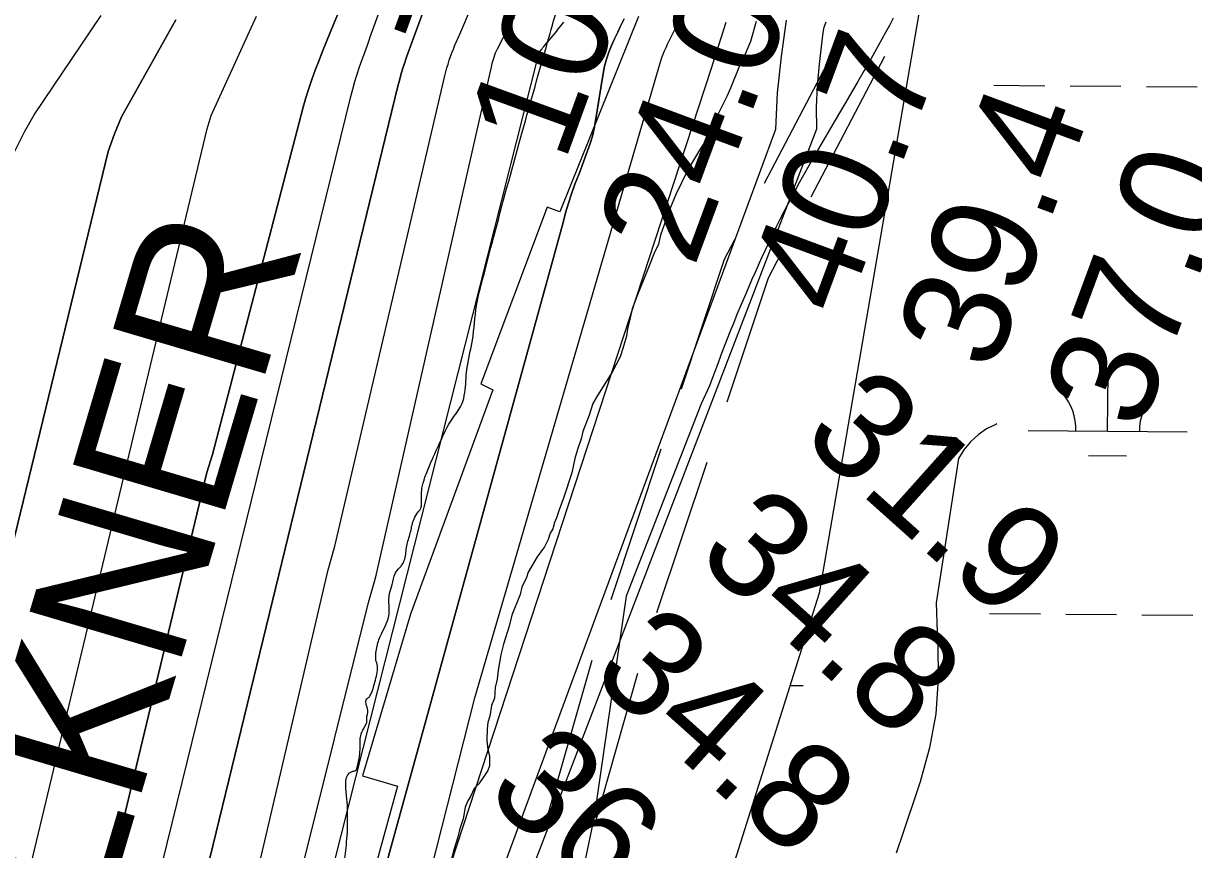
# Model space of a CAD drawing. Extents: x 3271442 to 3309282, y 752266 to 777610.
# Drawn here: x 3293093 to 3293831, y 767971 to 768491 of the extents above; entities that cross this region are included whole.
import ezdxf

# ---------------------------------------------------------------- set-up
doc = ezdxf.new("R2010")
doc.units = 0
for name, color, linetype in [('V-CHAN-NAID', 7, 'Continuous'), ('V-RIVR-EDGE', 7, 'Continuous'), ('V-RIVR-RANG', 7, 'Continuous'), ('V-ROAD-CNTR', 7, 'Continuous'), ('V-RRAP-RVMT', 7, 'Continuous'), ('V-RRAP-RVMT-IDEN', 7, 'Continuous'), ('V-SITE-VEGE', 7, 'Continuous'), ('V-TOPO-DPTH', 7, 'Continuous'), ('V-TOPO-MAJR', 7, 'Continuous'), ('V-TOPO-MINR', 7, 'Continuous'), ('V-TOPO-WATR', 7, 'Continuous'), ('V-WETL-SWMP', 7, 'Continuous')]:
    doc.layers.add(name, color=color, linetype=linetype)

msp = doc.modelspace()

# ---------------------------------------------------------------- linework, layer by layer
at = {"layer": 'V-RIVR-EDGE'}
msp.add_spline([(3293265.89, 767851.21), (3293271.32, 767860.47), (3293272.91, 767864.57), (3293271.65, 767867.42), (3293271.66, 767869), (3293274.19, 767871.52), (3293279.26, 767876.87), (3293281.48, 767883.19), (3293283.4, 767892.34), (3293284.06, 767903.39), (3293284.39, 767909.39), (3293286.92, 767911.6), (3293290.73, 767916.01), (3293290.74, 767920.43), (3293291.71, 767931.49), (3293293.95, 767941.9), (3293295.26, 767960.22), (3293296.87, 767973.48), (3293297.2, 767978.22), (3293297.52, 767981.37), (3293297.54, 767988.64), (3293297.56, 767996.85), (3293296.95, 768004.75), (3293300.46, 768019.9), (3293302.67, 768020.53), (3293303.94, 768023.37), (3293305.55, 768035.05), (3293305.56, 768039.47), (3293305.88, 768042.31), (3293307.79, 768047.05), (3293309.69, 768050.83), (3293309.7, 768053.36), (3293310.34, 768058.41), (3293309.73, 768065.68), (3293310.68, 768066.31), (3293311.95, 768067.88), (3293314.81, 768076.09), (3293316.09, 768081.14), (3293316.41, 768086.19), (3293315.48, 768090.3), (3293315.49, 768094.72), (3293317.4, 768102.93), (3293323.76, 768119.02), (3293323.77, 768124.39), (3293324.11, 768131.97), (3293325.7, 768137.65), (3293327.61, 768144.59), (3293330.47, 768148.38), (3293332.05, 768150.27), (3293333.64, 768153.74), (3293334.92, 768161.95), (3293337.15, 768170.15), (3293339.07, 768178.04), (3293341.29, 768182.15), (3293344.14, 768187.19), (3293344.15, 768189.09), (3293344.16, 768193.19), (3293344.49, 768198.25), (3293346.4, 768205.19), (3293349.58, 768213.39), (3293355.61, 768226.64), (3293363.86, 768242.42), (3293369.57, 768251.25), (3293371.48, 768258.51), (3293372.78, 768273.03), (3293376.3, 768291.66), (3293378.88, 768313.44), (3293382.71, 768329.86), (3293389.73, 768356.69), (3293406.62, 768418.87), (3293422.87, 768476.63), (3293435.3, 768519.24), (3293444.21, 768549.22), (3293449, 768568.16), (3293453.16, 768591.52), (3293458.61, 768624.99), (3293462.15, 768648.35), (3293468.53, 768675.5), (3293475.54, 768698.86), (3293483.16, 768717.79), (3293492.05, 768733.87), (3293498.4, 768749.65), (3293508.54, 768761.63), (3293518.36, 768772.34), (3293531.97, 768786.52), (3293543.06, 768798.18), (3293553.82, 768807.95), (3293558.26, 768815.83), (3293560.17, 768820.88), (3293560.18, 768826.56), (3293559.28, 768845.52), (3293555.24, 768870.16), (3293553.36, 768876.17), (3293551.81, 768887.23), (3293550.57, 768899.55), (3293550.9, 768902.39), (3293553.43, 768904.28), (3293558.17, 768905.85), (3293569.54, 768905.82), (3293574.91, 768907.7), (3293581.87, 768911.16), (3293585.99, 768915.89), (3293587.89, 768919.35), (3293594.54, 768926.6), (3293600.25, 768934.8), (3293601.21, 768940.17), (3293600.92, 768949.01), (3293599.98, 768953.75), (3293598.1, 768958.18), (3293595.26, 768960.4), (3293592.74, 768962.93), (3293592.43, 768966.72), (3293595.28, 768970.82), (3293595.61, 768973.35), (3293595.62, 768977.14), (3293600.06, 768987.55), (3293601.33, 768990.7), (3293601.35, 768997.65), (3293601.36, 769003.02), (3293600.75, 769009.66), (3293599.81, 769014.4), (3293593.83, 769020.1), (3293587.21, 769027.38), (3293585.01, 769033.07), (3293583.14, 769042.23), (3293582.86, 769055.5), (3293583.83, 769063.08), (3293586.68, 769069.39), (3293593.01, 769074.11), (3293599.65, 769075.04), (3293608.17, 769073.44), (3293615.75, 769072.47), (3293625.85, 769070.87), (3293638.79, 769065.47), (3293642.25, 769061.67), (3293648.25, 769058.49), (3293651.09, 769058.17), (3293655.2, 769058.48), (3293658.36, 769061), (3293660.9, 769064.15), (3293661.54, 769068.25), (3293660.6, 769074.26), (3293656.52, 769082.16), (3293652.75, 769090.07), (3293647.4, 769098.61), (3293646.14, 769102.09), (3293645.52, 769105.88), (3293645.85, 769110.62), (3293647.12, 769112.82), (3293648.69, 769111.56), (3293651.22, 769110.92), (3293653.43, 769110.91), (3293655.01, 769112.49), (3293655.34, 769116.28), (3293655.35, 769121.96), (3293655.69, 769130.49), (3293654.76, 769136.18), (3293652.24, 769139.03), (3293647.51, 769144.09), (3293636.48, 769153.28), (3293630.18, 769158.66), (3293623.25, 769166.89), (3293621.36, 769171.32), (3293622.96, 769177.32), (3293626.44, 769180.78), (3293635.6, 769182.34), (3293645.71, 769181.37), (3293660.24, 769181.01), (3293669.4, 769181.31), (3293678.56, 769183.49), (3293683.62, 769187.27), (3293685.84, 769190.74), (3293685.85, 769192.95), (3293684.59, 769196.11), (3293678.91, 769198.02), (3293674.5, 769201.51), (3293673.56, 769204.35), (3293674.2, 769207.51), (3293675.79, 769211.3), (3293675.8, 769215.09), (3293675.49, 769218.56), (3293675.18, 769222.35), (3293669.84, 769233.74), (3293665.44, 769240.06), (3293664.19, 769245.44), (3293664.52, 769251.12), (3293662.33, 769259.65), (3293658.87, 769268.19), (3293652.88, 769273.26), (3293649.42, 769278.64), (3293649.12, 769282.74), (3293650.09, 769291.27), (3293653.89, 769298.52), (3293659.6, 769307.35), (3293664.03, 769310.82), (3293673.83, 769312.37), (3293693.74, 769317.06), (3293707.32, 769318.92), (3293712.69, 769318.91), (3293721.86, 769322.99), (3293727.56, 769328.98), (3293730.73, 769333.08), (3293731.06, 769338.13), (3293732.02, 769343.18), (3293733.3, 769351.07), (3293736.82, 769368.12), (3293737.79, 769377.59), (3293736.54, 769384.86), (3293736.24, 769388.65), (3293734.67, 769391.82), (3293730.26, 769396.25), (3293713.22, 769405.45), (3293708.5, 769410.83), (3293706, 769422.21), (3293706.02, 769432), (3293706.99, 769438.63), (3293709.21, 769443.99), (3293712.38, 769447.78), (3293719.96, 769449.34), (3293727.23, 769452.16), (3293737.04, 769457.19), (3293743.37, 769462.23), (3293747.49, 769469.8), (3293750.35, 769476.11), (3293751.32, 769485.27), (3293750.39, 769491.27), (3293748.5, 769495.06), (3293747.26, 769501.38), (3293746.96, 769508.65), (3293748.56, 769519.38), (3293754.62, 769542.43), (3293759.07, 769554.73), (3293762.88, 769562.62), (3293768.58, 769568.29), (3293775.22, 769571.43), (3293781.23, 769572.68), (3293791.34, 769574.87), (3293800.51, 769578.32), (3293802.4, 769576.73), (3293805.55, 769575.15), (3293809.03, 769574.82), (3293813.45, 769574.18), (3293816.29, 769575.44), (3293818.2, 769580.8), (3293820.75, 769589.64), (3293820.77, 769597.22), (3293821.41, 769601.32), (3293823.64, 769607), (3293828.4, 769617.1)], degree=3, dxfattribs=at)
at = {"layer": 'V-ROAD-CNTR'}
for p, q in [((3293560.21, 768390.39), (3293606.69, 768478.93)), ((3293589.65, 768381.93), (3293636.13, 768470.47)), ((3293463.64, 768128.18), (3293495.26, 768223.05)), ((3293492.52, 768119.96), (3293524.14, 768214.83)), ((3293424.29, 767993.85), (3293451.67, 768090.02)), ((3293453.14, 767985.63), (3293480.53, 768081.81))]:
    msp.add_line(p, q, dxfattribs=at)
for points in [[(3293641.45, 768494.33), (3293639, 768489.75), (3293636.6, 768485.33), (3293634.25, 768481.06), (3293631.96, 768476.93), (3293627.45, 768468.95), (3293623.18, 768461.5), (3293619.14, 768454.53), (3293611.51, 768441.49), (3293604.81, 768430.09), (3293598.97, 768420.1), (3293593.89, 768411.35), (3293589.49, 768403.66), (3293585.68, 768396.91), (3293582.39, 768390.99), (3293579.54, 768385.79), (3293577.08, 768381.22), (3293574.96, 768377.21), (3293573.12, 768373.69), (3293569.94, 768367.51), (3293567.61, 768362.85), (3293565.88, 768359.34), (3293563.34, 768354.06), (3293560.86, 768348.74), (3293558.44, 768343.46), (3293556.2, 768338.5), (3293554.13, 768333.83), (3293552.2, 768329.45), (3293548.64, 768321.22), (3293545.58, 768314), (3293542.95, 768307.65), (3293540.67, 768302.09), (3293538.71, 768297.22), (3293535.34, 768288.66), (3293532.85, 768282.21), (3293531.02, 768277.37), (3293528.31, 768270.09), (3293525.65, 768262.78)], [(3293507.91, 768261), (3293535.1, 768342.57), (3293541.61, 768354.98)], [(3293536.79, 768252.77), (3293562.79, 768330.78), (3293571.05, 768346.52)], [(3293525.65, 768262.78), (3293520.33, 768251.46), (3293473.21, 768130.32), (3293453.07, 767991.27), (3293431.42, 767888.25), (3293388.52, 767806.58), (3293378.84, 767740.27), (3293366.23, 767673.56), (3293348.66, 767617.28)]]:
    msp.add_lwpolyline(points, dxfattribs=at)
at = {"layer": 'V-RRAP-RVMT'}
for p, q in [((3293480.99, 768495.45), (3293431.43, 768372.49)), ((3293423.46, 768375.34), (3293381.57, 768264.04)), ((3293431.43, 768372.49), (3293423.46, 768375.34)), ((3293381.57, 768264.04), (3293389.22, 768260.32)), ((3293389.22, 768260.32), (3293337.23, 768118.91)), ((3293337.23, 768118.91), (3293307.12, 768017.2)), ((3293307.12, 768017.2), (3293329.09, 768010.59)), ((3293329.09, 768010.59), (3293288.69, 767864.75))]:
    msp.add_line(p, q, dxfattribs=at)
at = {"layer": 'V-SITE-VEGE'}
for points in [[(3293554.94, 768492.2), (3293551.48, 768479.71), (3293548.03, 768471.76), (3293544.59, 768464.39), (3293538.85, 768450.21), (3293536.56, 768445.1), (3293530.83, 768433.76), (3293526.81, 768424.11), (3293523.38, 768417.31), (3293519.95, 768412.21), (3293512.51, 768399.73), (3293507.92, 768390.66), (3293504.48, 768383.29), (3293500.46, 768373.64), (3293494.72, 768357.75), (3293493.56, 768352.08), (3293490.69, 768346.4), (3293487.24, 768337.32), (3293479.78, 768319.17), (3293476.91, 768311.23), (3293475.75, 768305.55), (3293474.02, 768298.73), (3293473.43, 768294.19), (3293471.12, 768286.24), (3293469.4, 768281.13), (3293464.25, 768271.49), (3293460.81, 768265.83), (3293455.09, 768256.76), (3293452.23, 768251.65), (3293449.93, 768244.27), (3293445.91, 768234.06), (3293444.75, 768229.52), (3293442.45, 768222.71), (3293440.72, 768217.03), (3293438.98, 768207.95), (3293433.8, 768192.63), (3293430.93, 768184.68), (3293429.2, 768179.57), (3293428.06, 768176.74), (3293426.9, 768172.76), (3293425.19, 768169.93), (3293424.03, 768165.95), (3293421.74, 768161.42), (3293417.17, 768155.19), (3293411.45, 768145.55), (3293410.3, 768142.14), (3293407.43, 768135.9), (3293406.27, 768131.36)], [(3293406.27, 768131.36), (3293401.11, 768118.31), (3293399.38, 768111.5), (3293395.92, 768100.15), (3293394.19, 768093.33), (3293392.44, 768083.68), (3293391.85, 768078), (3293390.69, 768072.89), (3293390.1, 768066.08), (3293388.37, 768061.53), (3293387.21, 768054.72), (3293386.06, 768050.74), (3293385.47, 768046.77), (3293385.44, 768039.38), (3293385.98, 768033.7), (3293387.1, 768029.71), (3293387.08, 768023.46), (3293385.93, 768020.63), (3293383.07, 768016.09), (3293380.22, 768012.12), (3293377.36, 768009.3), (3293375.07, 768004.19), (3293373.35, 768001.35), (3293371.63, 767997.38), (3293370.46, 767990), (3293368.16, 767983.19), (3293367.01, 767978.65), (3293364.7, 767971.27), (3293361.24, 767957.64)]]:
    msp.add_lwpolyline(points, dxfattribs=at)
at = {"layer": 'V-TOPO-DPTH'}
for p, q in [((3293150.79, 768421.44), (3293146.82, 768410.47)), ((3293150.79, 768421.44), (3293146.82, 768410.47)), ((3293146.82, 768410.47), (3292963.36, 767656.64)), ((3293146.82, 768410.47), (3292963.36, 767656.64))]:
    msp.add_line(p, q, dxfattribs=at)
for points in [[(3293302.73, 768524.52), (3293286.28, 768484.29), (3293284.8, 768480.66)], [(3293302.73, 768524.52), (3293286.28, 768484.29), (3293284.8, 768480.66)], [(3293339.55, 768483.11), (3293354.19, 768523.03)], [(3293354.19, 768523.03), (3293339.55, 768483.11)], [(3293016.09, 767483.7), (3293015.72, 767577.02), (3293015.74, 767580.57), (3293015.79, 767584.11), (3293015.9, 767587.66), (3293016.05, 767591.2), (3293017.64, 767622.78), (3293017.87, 767626.94), (3293209.07, 768424.67), (3293211.69, 768433.01), (3293240.29, 768495.66)], [(3293016.09, 767483.7), (3293015.72, 767577.02), (3293015.74, 767580.57), (3293015.79, 767584.11), (3293015.9, 767587.66), (3293016.05, 767591.2), (3293017.64, 767622.78), (3293017.87, 767626.94), (3293209.07, 768424.67), (3293211.69, 768433.01), (3293240.29, 768495.66)], [(3293189.33, 768493.33), (3293155.19, 768432.23), (3293150.79, 768421.44)], [(3293189.33, 768493.33), (3293155.19, 768432.23), (3293150.79, 768421.44)], [(3293397.64, 768485.71), (3293397.82, 768486.06), (3293400.29, 768490.51), (3293402.87, 768494.89)], [(3293397.64, 768485.71), (3293397.82, 768486.06), (3293400.29, 768490.51), (3293402.87, 768494.89)], [(3293471.92, 768493.91), (3293469.86, 768489.76), (3293469.45, 768488.92)], [(3293169.29, 767509.1), (3293174.46, 767545.02), (3293175.79, 767554.44), (3293177.1, 767563.87), (3293178.36, 767573.3), (3293179.59, 767582.73), (3293179.79, 767584.26), (3293180.76, 767592.95), (3293181.55, 767601.64), (3293182.06, 767610.36), (3293310.88, 768126.42), (3293315.38, 768142.6), (3293388.49, 768464.6), (3293388.81, 768465.93), (3293389.15, 768467.26), (3293389.53, 768468.58), (3293389.93, 768469.9), (3293390.38, 768471.19), (3293390.87, 768472.47), (3293391.43, 768473.72), (3293392.02, 768474.96), (3293395.43, 768481.57), (3293397.64, 768485.71)], [(3293169.29, 767509.1), (3293174.46, 767545.02), (3293175.79, 767554.44), (3293177.1, 767563.87), (3293178.36, 767573.3), (3293179.59, 767582.73), (3293179.79, 767584.26), (3293180.76, 767592.95), (3293181.55, 767601.64), (3293182.06, 767610.36), (3293310.88, 768126.42), (3293315.38, 768142.6), (3293388.49, 768464.6), (3293388.81, 768465.93), (3293389.15, 768467.26), (3293389.53, 768468.58), (3293389.93, 768469.9), (3293390.38, 768471.19), (3293390.87, 768472.47), (3293391.43, 768473.72), (3293392.02, 768474.96), (3293395.43, 768481.57), (3293397.64, 768485.71)], [(3293469.45, 768488.92), (3293467.84, 768485.59), (3293465.87, 768481.41), (3293463.93, 768477.2), (3293462.2, 768472.93), (3293460.7, 768468.59), (3293459.56, 768464.14), (3293458.66, 768459.62), (3293453.9, 768429.64), (3293452.98, 768424.82), (3293451.87, 768420.07), (3293450.47, 768415.38), (3293448.87, 768410.75), (3293447.13, 768406.16), (3293445.38, 768401.57), (3293443.64, 768396.98), (3293441.9, 768392.39), (3293440.9, 768389.76), (3293438.77, 768383.82), (3293436.79, 768377.84), (3293435.02, 768371.79), (3293433.4, 768365.69), (3293237.72, 767655.96)], [(3293284.8, 768480.66), (3293283.98, 768478.62), (3293281.7, 768472.95), (3293279.45, 768467.26), (3293277.22, 768461.57), (3293275.1, 768455.83), (3293273.12, 768450.05), (3293271.34, 768444.21), (3293269.69, 768438.33), (3293212.49, 768219.5), (3293208.99, 768208.14), (3293073.08, 767643.33)], [(3293284.8, 768480.66), (3293283.98, 768478.62), (3293281.7, 768472.95), (3293279.45, 768467.26), (3293277.22, 768461.57), (3293275.1, 768455.83), (3293273.12, 768450.05), (3293271.34, 768444.21), (3293269.69, 768438.33), (3293212.49, 768219.5), (3293208.99, 768208.14), (3293073.08, 767643.33)], [(3293096.61, 767500.94), (3293115.09, 767560.39), (3293117.74, 767569.67), (3293120.08, 767579.01), (3293121.97, 767588.46), (3293123.57, 767597.98), (3293124.53, 767604.73), (3293125.34, 767610.93), (3293126.04, 767617.13), (3293329.38, 768451.58), (3293330.29, 768455.15), (3293331.26, 768458.7), (3293332.31, 768462.23), (3293333.43, 768465.74), (3293334.61, 768469.24), (3293335.81, 768472.73), (3293337.04, 768476.2), (3293338.29, 768479.67), (3293339.55, 768483.11)], [(3293339.55, 768483.11), (3293338.29, 768479.67), (3293337.04, 768476.2), (3293335.81, 768472.73), (3293334.61, 768469.24), (3293333.43, 768465.74), (3293332.31, 768462.23), (3293331.26, 768458.7), (3293330.29, 768455.15), (3293329.38, 768451.58), (3293126.04, 767617.13), (3293125.34, 767610.93), (3293124.53, 767604.73), (3293123.57, 767597.98), (3293121.97, 767588.46), (3293120.08, 767579.01), (3293117.74, 767569.67), (3293115.09, 767560.39), (3293096.61, 767500.94)]]:
    msp.add_lwpolyline(points, dxfattribs=at)
at = {"layer": 'V-TOPO-MAJR'}
msp.add_line((3293100.19, 768433.57), (3293142.44, 768496.11), dxfattribs=at)
for points in [[(3294528.74, 765832.31), (3293963.07, 766259.64), (3293957.6, 766262.42), (3293899.15, 766305.81), (3293799.62, 766441.73), (3293749.54, 766509.46), (3293699.07, 766576.89), (3293647.98, 766643.85), (3293596.49, 766710.51), (3293466.02, 766877.85), (3293350.88, 767444.27), (3293350.36, 767449.93), (3293347.47, 767502.62), (3293345.61, 767534.65), (3293343.62, 767566.68), (3293341.42, 767598.69), (3293339.09, 767630.7), (3293331.22, 767734.37), (3293330.22, 767750.03), (3293378.36, 767912.13), (3293567.51, 768424.38), (3293568.58, 768447.38), (3293570.96, 768470.28), (3293574.22, 768493.12)], [(3293087.38, 768409.27), (3293093.99, 768422.81), (3293100.19, 768433.57)]]:
    msp.add_lwpolyline(points, dxfattribs=at)
at = {"layer": 'V-TOPO-MINR'}
for p, q in [((3293146.82, 768410.47), (3293150.79, 768421.44)), ((3292963.36, 767656.64), (3293146.82, 768410.47))]:
    msp.add_line(p, q, dxfattribs=at)
for points in [[(3293311.69, 768481.86), (3293311.75, 768482.03), (3293330.04, 768532.94)], [(3293284.8, 768480.66), (3293286.28, 768484.29), (3293302.73, 768524.52)], [(3293339.55, 768483.11), (3293354.19, 768523.03)], [(3293368.27, 768484.39), (3293375.61, 768501.58)], [(3293016.09, 767483.7), (3293015.72, 767577.02), (3293015.74, 767580.57), (3293015.79, 767584.11), (3293015.9, 767587.66), (3293016.05, 767591.2), (3293017.64, 767622.78), (3293017.87, 767626.94), (3293209.07, 768424.67), (3293211.69, 768433.01), (3293240.29, 768495.66)], [(3293150.79, 768421.44), (3293155.19, 768432.23), (3293189.33, 768493.33)], [(3293281, 767524.77), (3293354.93, 767937.9), (3293526.61, 768462.15), (3293536.16, 768491.9)], [(3293356.04, 767807.52), (3293593.19, 768424.67), (3293593.02, 768438.24), (3293593.67, 768451.8), (3293594.86, 768465.35), (3293597.22, 768485.3), (3293597.96, 768488.73), (3293599.09, 768491.97)], [(3293430.14, 768487.16), (3293433.82, 768491.87)], [(3293469.45, 768488.92), (3293469.86, 768489.76), (3293471.92, 768493.91)], [(3293505.54, 768490.53), (3293506.95, 768493.35)], [(3293142.31, 767519.09), (3293149.17, 767559.16), (3293149.73, 767562.32), (3293150.3, 767565.48), (3293150.89, 767568.64), (3293151.49, 767571.79), (3293152.04, 767574.95), (3293152.49, 767578.12), (3293285.41, 768146.85), (3293289.68, 768161.82), (3293358.98, 768458.09), (3293359.59, 768460.55), (3293360.24, 768462.99), (3293360.94, 768465.41), (3293361.69, 768467.82), (3293362.51, 768470.21), (3293363.36, 768472.59), (3293364.28, 768474.94), (3293365.24, 768477.28), (3293368.27, 768484.39)], [(3293210.94, 767652.45), (3293417.9, 768471.08), (3293417.95, 768471.31), (3293418.01, 768471.53), (3293418.07, 768471.75), (3293418.13, 768471.97), (3293418.21, 768472.18), (3293418.3, 768472.39), (3293418.4, 768472.59), (3293418.52, 768472.78), (3293419.19, 768473.8), (3293419.67, 768474.49), (3293420.16, 768475.16), (3293420.67, 768475.82), (3293421.2, 768476.47), (3293429.4, 768486.22), (3293430.14, 768487.16)], [(3293237.72, 767655.96), (3293433.4, 768365.69), (3293435.02, 768371.79), (3293436.79, 768377.84), (3293438.77, 768383.82), (3293440.9, 768389.76), (3293441.9, 768392.39), (3293443.64, 768396.98), (3293445.38, 768401.57), (3293447.13, 768406.16), (3293448.87, 768410.75), (3293450.47, 768415.38), (3293451.87, 768420.07), (3293452.98, 768424.82), (3293453.9, 768429.64), (3293458.66, 768459.62), (3293459.56, 768464.14), (3293460.7, 768468.59), (3293462.2, 768472.93), (3293463.93, 768477.2), (3293465.87, 768481.41), (3293467.84, 768485.59), (3293469.45, 768488.92)], [(3293254.65, 767535.19), (3293256.3, 767552.15), (3293257.8, 767569.12), (3293259.1, 767586.1), (3293260.24, 767603.1), (3293377.75, 768066.25), (3293494.44, 768465.32), (3293494.98, 768467.49), (3293495.65, 768469.64), (3293496.46, 768471.75), (3293497.31, 768473.84), (3293498.24, 768475.9), (3293499.22, 768477.93), (3293505.54, 768490.53)], [(3293073.08, 767643.33), (3293208.99, 768208.14), (3293212.49, 768219.5), (3293269.69, 768438.33), (3293271.34, 768444.21), (3293273.12, 768450.05), (3293275.1, 768455.83), (3293277.22, 768461.57), (3293279.45, 768467.26), (3293281.7, 768472.95), (3293283.98, 768478.62), (3293284.8, 768480.66)], [(3293084.04, 767535.49), (3293090.49, 767565.76), (3293091.9, 767572.64), (3293093.23, 767579.53), (3293094.45, 767586.45), (3293095.58, 767593.38), (3293096.58, 767600.32), (3293097.47, 767607.29), (3293098.19, 767614.27), (3293098.8, 767621.26), (3293098.95, 767623.29), (3293099.53, 767631.3), (3293299.63, 768445.01), (3293300.88, 768449.71), (3293302.21, 768454.4), (3293303.68, 768459.04), (3293305.22, 768463.66), (3293306.84, 768468.26), (3293308.47, 768472.85), (3293310.1, 768477.44), (3293311.69, 768481.86)], [(3293096.61, 767500.94), (3293115.09, 767560.39), (3293117.74, 767569.67), (3293120.08, 767579.01), (3293121.97, 767588.46), (3293123.57, 767597.98), (3293124.53, 767604.73), (3293125.34, 767610.93), (3293126.04, 767617.13), (3293329.38, 768451.58), (3293330.29, 768455.15), (3293331.26, 768458.7), (3293332.31, 768462.23), (3293333.43, 768465.74), (3293334.61, 768469.24), (3293335.81, 768472.73), (3293337.04, 768476.2), (3293338.29, 768479.67), (3293339.55, 768483.11)], [(3293706.72, 768238.82), (3293705.96, 768238.54), (3293700.17, 768235.66), (3293694.92, 768231.89), (3293690.03, 768227.52), (3293685.95, 768222.41), (3293682.51, 768216.95), (3293668.47, 768126.18), (3293669.01, 768107.66), (3293669.53, 768100.27), (3293669.74, 768078.18), (3293668.24, 768056.31), (3293664.16, 768034.77), (3293658.38, 768013.45), (3293646.17, 767977.16), (3293644.7, 767972.82), (3293643.23, 767968.48)]]:
    msp.add_lwpolyline(points, dxfattribs=at)
at = {"layer": 'V-TOPO-WATR'}
for points in [[(3293397.64, 768485.71), (3293397.82, 768486.06), (3293400.29, 768490.51), (3293402.87, 768494.89)], [(3293169.29, 767509.1), (3293174.46, 767545.02), (3293175.79, 767554.44), (3293177.1, 767563.87), (3293178.36, 767573.3), (3293179.59, 767582.73), (3293179.79, 767584.26), (3293180.76, 767592.95), (3293181.55, 767601.64), (3293182.06, 767610.36), (3293310.88, 768126.42), (3293315.38, 768142.6), (3293388.49, 768464.6), (3293388.81, 768465.93), (3293389.15, 768467.26), (3293389.53, 768468.58), (3293389.93, 768469.9), (3293390.38, 768471.19), (3293390.87, 768472.47), (3293391.43, 768473.72), (3293392.02, 768474.96), (3293395.43, 768481.57), (3293397.64, 768485.71)]]:
    msp.add_lwpolyline(points, dxfattribs=at)
at = {"layer": 'V-WETL-SWMP'}
for p, q in [((3293704.86, 768452.1), (3293736.86, 768451.84)), ((3293752.86, 768451.71), (3293784.86, 768451.44)), ((3293800.86, 768451.31), (3293832.86, 768451.05)), ((3293776.48, 768234.26), (3293776.77, 768270.26)), ((3293726.48, 768234.67), (3293826.48, 768233.85)), ((3293764.35, 768218.93), (3293788.35, 768218.73)), ((3293702.12, 768119.44), (3293734.12, 768119.17)), ((3293750.12, 768119.04), (3293782.12, 768118.78)), ((3293798.12, 768118.65), (3293830.12, 768118.38)), ((3293576.3, 768074.04), (3293584.68, 768073.97))]:
    msp.add_line(p, q, dxfattribs=at)
msp.add_lwpolyline([(3294138.69, 769649.41), (3294089.07, 769486.27), (3293945.95, 769147.74), (3293815.84, 768848.27), (3293659.7, 768509.75), (3293594.65, 768132.16), (3293516.58, 767884.77), (3293451.52, 767637.39), (3293451.52, 767168.65), (3293477.54, 766986.37), (3293568.62, 766791.07), (3293659.7, 766673.88), (3293906.92, 766439.52), (3294219.19, 766127.03), (3294362.31, 765970.79)], dxfattribs=at)
for centre, start, end in [((3293721.24, 768235.19), 358.75626, 40.29992), ((3293831.72, 768234.28), 138.75625, 180.29991)]:
    msp.add_arc(centre, 35.25, start, end, dxfattribs=at)

# ---------------------------------------------------------------- texts
at = {"layer": 'V-CHAN-NAID'}
msp.add_text('PROFIT ISLAND (252.8)', height=100, rotation=21.82362, dxfattribs=at).set_placement((3293550.55, 767663.43))
at = {"layer": 'V-RIVR-RANG'}
for s, rotation, p in [('10.2', 69.98947, (3293434.16, 768402.63)), ('-9', 69.98947, (3293353.56, 768473.54)), ('24.0', 69.68833, (3293515.82, 768336.48)), ('40.7', 69.68833, (3293610.69, 768304.73)), ('39.4', 69.68833, (3293704.56, 768270.25)), ('37.0', 69.68833, (3293797.43, 768233.06)), ('31.9', 318.16833, (3293582.21, 768229.2)), ('34.8', 318.16833, (3293515.9, 768154.35)), ('34.8', 318.16833, (3293449.39, 768079.66)), ('36.4', 318.16833, (3293382.89, 768004.98))]:
    msp.add_text(s, height=67, rotation=rotation, dxfattribs=at).set_placement(p)
at = {"layer": 'V-RRAP-RVMT-IDEN'}
msp.add_text('FAULKNER', height=100, rotation=73.52967, dxfattribs=at).set_placement((3293067.88, 767668.46))

doc.saveas('drawing.dxf')
